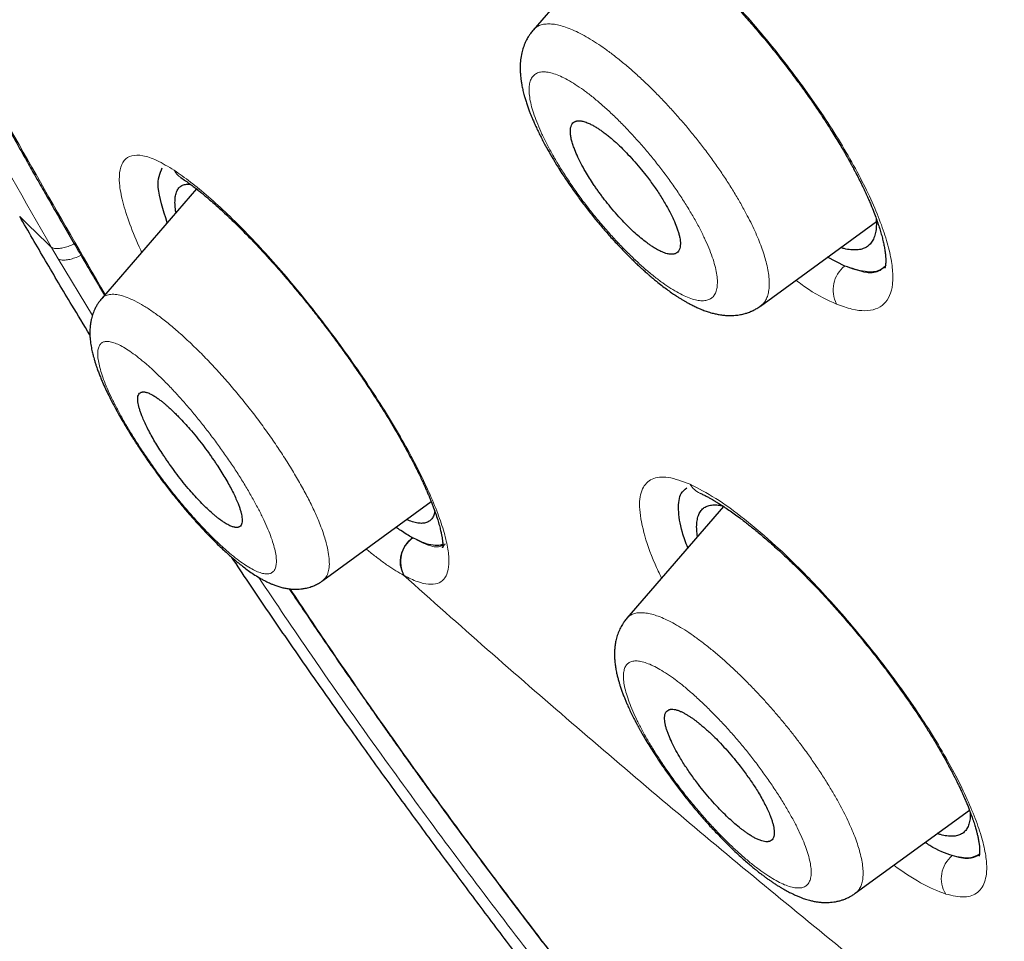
# Model space of a CAD drawing. Header units: millimetres. Extents: x 8 to 473, y 11 to 654.
# Tile 36 of 656: x 392 to 403, y 157 to 167. Entities that reach past the tile are written whole.
import ezdxf

# ---------------------------------------------------------------- set-up
doc = ezdxf.new("R2010")
doc.units = ezdxf.units.MM

msp = doc.modelspace()

# ---------------------------------------------------------------- linework, layer by layer
at = {"color": 7, "linetype": 'Continuous', "lineweight": 30}
for p, q in [((398.533, 168.346), (397.471, 167.118)), ((393.82, 165.397), (392.79, 164.205)), ((399.94, 164.127), (401.195, 165.042)), ((400.852, 164.56), (400.667, 164.658)), ((392.791, 164.204), (392.791, 164.204)), ((395.19, 161.15), (396.366, 162.007)), ((399.537, 161.954), (398.489, 160.742)), ((395.19, 161.151), (395.189, 161.151)), ((400.967, 157.76), (402.205, 158.662))]:
    msp.add_line(p, q, dxfattribs=at)
at = {"color": 8, "linetype": 'Continuous', "lineweight": 0}
for p, q in [((392.32, 164.638), (392.246, 164.763)), ((392.69, 164.023), (392.32, 164.638))]:
    msp.add_line(p, q, dxfattribs=at)
for centre, radius, start, end in [((393.77, 165.7), 0.217, 207.8909, 236.5456), ((401.057, 164.301), 0.331, 128.3962, 207.5988), ((399.378, 162.311), 0.234, 210.2237, 245.3906), ((396.356, 161.355), 0.32, 126.1508, 208.078), ((402.222, 157.918), 0.322, 129.1697, 211.4312)]:
    msp.add_arc(centre, radius, start, end, dxfattribs=at)
at = {"color": 7, "linetype": 'Continuous', "lineweight": 30}
for points, knots in [([(461.434, 127.874), (461.503, 128.563), (461.639, 129.933), (461.54, 132.212), (461.29, 134.581), (460.901, 137.032), (460.362, 139.8), (459.645, 142.896), (458.744, 146.322), (457.642, 150.206), (456.345, 154.543), (454.93, 159.312), (453.45, 164.132), (451.817, 169.061), (450.26, 173.284), (448.852, 176.755), (447.679, 179.425), (446.358, 182.169), (444.847, 184.993), (443.205, 187.727), (441.44, 190.34), (439.591, 192.787), (437.567, 195.163), (435.439, 197.421), (433.265, 199.554), (430.707, 201.901), (427.767, 204.412), (424.458, 207.034), (421.166, 209.481), (417.898, 211.771), (414.664, 213.894), (411.475, 215.849), (408.338, 217.655), (405.242, 219.372), (402.157, 221.077), (399.085, 222.71), (396.044, 224.214), (393.06, 225.541), (390.158, 226.671), (387.349, 227.606), (384.65, 228.31), (382.381, 228.689), (380.529, 228.788), (379.054, 228.678), (377.734, 228.33), (376.634, 227.685), (375.805, 226.721), (375.206, 225.417), (374.869, 224.029), (374.819, 222.972), (374.8, 222.571)], [0, 0, 0, 0, 0.0200047, 0.0398126, 0.0594823, 0.0790442, 0.098539, 0.1240032, 0.1493793, 0.1746635, 0.2089867, 0.2432628, 0.2776948, 0.3122934, 0.3470638, 0.3645565, 0.3821766, 0.3999474, 0.417905, 0.4360854, 0.4514078, 0.4669063, 0.4824142, 0.4977299, 0.5128612, 0.5278497, 0.5501285, 0.5722459, 0.5942634, 0.6162413, 0.6382062, 0.660093, 0.6818368, 0.7033851, 0.7249325, 0.7466767, 0.7685648, 0.7905255, 0.8125089, 0.8345238, 0.8566401, 0.8789195, 0.893908, 0.9090407, 0.9243532, 0.9398664, 0.9553564, 0.9706894, 0.9888644, 1, 1, 1, 1]), ([(459.222, 127.783), (459.279, 128.334), (459.392, 129.433), (459.354, 131.24), (459.203, 133.126), (458.946, 135.084), (458.606, 137.096), (458.12, 139.544), (457.444, 142.453), (456.55, 145.836), (455.526, 149.427), (454.387, 153.21), (453.193, 157.163), (451.97, 161.137), (450.669, 165.161), (449.243, 169.258), (447.913, 172.748), (446.74, 175.593), (445.791, 177.759), (444.755, 179.961), (443.615, 182.199), (442.353, 184.472), (441.065, 186.581), (439.779, 188.505), (438.531, 190.231), (437.189, 191.934), (435.607, 193.78), (433.775, 195.737), (431.713, 197.775), (429.472, 199.849), (427.063, 201.942), (424.497, 204.038), (421.926, 206.024), (419.361, 207.91), (416.594, 209.848), (413.637, 211.799), (410.505, 213.728), (407.407, 215.519), (404.335, 217.224), (401.274, 218.913), (398.238, 220.521), (395.247, 221.992), (392.516, 223.197), (390.046, 224.162), (387.827, 224.928), (385.677, 225.555), (383.612, 226.025), (381.762, 226.295), (380.136, 226.366), (378.734, 226.248), (377.595, 225.937), (376.712, 225.458), (376.055, 224.861), (375.536, 224.114), (375.103, 223.143), (374.794, 221.92), (374.634, 220.435), (374.621, 218.835), (374.727, 217.149), (374.931, 215.396), (375.305, 212.994), (375.923, 209.899), (376.848, 206.079), (377.905, 202.19), (379.046, 198.262), (380.219, 194.321), (381.349, 190.585), (382.48, 187.024), (383.628, 183.631), (384.881, 180.183), (386.104, 177.101), (386.984, 174.991), (387.408, 174.052), (387.49, 173.87)], [0, 0, 0, 0, 0.012215, 0.024412, 0.036596, 0.048766, 0.060927, 0.073082, 0.092172, 0.111249, 0.13031, 0.151946, 0.173571, 0.195212, 0.216878, 0.238563, 0.260269, 0.271132, 0.282006, 0.292893, 0.303792, 0.314705, 0.32563, 0.333834, 0.342045, 0.350258, 0.35847, 0.369407, 0.38033, 0.391239, 0.404312, 0.417369, 0.430424, 0.443476, 0.456526, 0.472832, 0.489119, 0.505383, 0.521624, 0.537868, 0.55414, 0.570431, 0.586733, 0.59978, 0.61283, 0.625882, 0.638943, 0.652018, 0.662926, 0.673848, 0.684783, 0.692993, 0.701206, 0.709417, 0.717621, 0.728547, 0.739459, 0.750357, 0.761244, 0.772118, 0.782981, 0.804686, 0.826372, 0.848038, 0.869678, 0.891304, 0.912939, 0.931134, 0.949343, 0.967563, 0.985796, 0.997263, 1, 1, 1, 1]), ([(388.982, 171.504), (389.024, 171.415), (389.187, 171.068), (389.406, 170.616), (389.634, 170.15), (389.786, 169.842), (389.941, 169.531), (390.1, 169.215), (390.265, 168.89), (390.405, 168.615), (390.52, 168.394), (390.606, 168.229), (390.693, 168.061), (390.782, 167.892), (390.87, 167.726), (390.954, 167.567), (391.037, 167.412), (391.116, 167.263), (391.193, 167.12), (391.264, 166.989), (391.329, 166.869), (391.38, 166.776), (391.421, 166.702), (391.454, 166.642), (391.492, 166.572), (391.536, 166.493), (391.584, 166.404), (391.642, 166.3), (391.709, 166.179), (391.787, 166.04), (391.872, 165.887), (391.962, 165.728), (392.055, 165.564), (392.152, 165.395), (392.255, 165.215), (392.364, 165.025), (392.481, 164.824), (392.605, 164.612), (392.719, 164.417), (392.793, 164.293), (392.823, 164.243)], [0, 0, 0, 0, 0.037711, 0.147197, 0.190204, 0.233211, 0.276275, 0.320216, 0.365309, 0.411559, 0.434171, 0.457052, 0.480202, 0.503622, 0.526805, 0.548713, 0.569314, 0.590466, 0.610035, 0.628019, 0.644417, 0.659228, 0.666278, 0.674567, 0.6841, 0.694878, 0.706901, 0.72017, 0.737412, 0.756391, 0.777109, 0.799571, 0.821103, 0.844032, 0.868361, 0.894097, 0.921243, 0.949805, 0.979791, 1, 1, 1, 1]), ([(398.419, 168.435), (398.443, 168.422), (398.488, 168.397), (398.555, 168.356), (398.618, 168.315), (398.676, 168.275), (398.727, 168.239), (398.772, 168.206), (398.809, 168.177), (398.84, 168.154), (398.864, 168.135), (398.883, 168.12), (398.898, 168.108), (398.916, 168.093), (398.94, 168.074), (398.976, 168.044), (399.023, 168.005), (399.081, 167.955), (399.147, 167.896), (399.22, 167.83), (399.299, 167.756), (399.382, 167.675), (399.474, 167.583), (399.574, 167.48), (399.683, 167.364), (399.796, 167.239), (399.911, 167.106), (400.03, 166.964), (400.148, 166.817), (400.262, 166.669), (400.369, 166.526), (400.467, 166.389), (400.556, 166.26), (400.638, 166.137), (400.704, 166.034), (400.756, 165.949), (400.798, 165.881), (400.837, 165.815), (400.872, 165.754), (400.901, 165.702), (400.924, 165.661), (400.941, 165.629), (400.954, 165.605), (400.964, 165.585), (400.973, 165.569), (400.982, 165.55), (400.995, 165.526), (401.012, 165.493), (401.032, 165.452), (401.056, 165.403), (401.08, 165.352), (401.103, 165.3), (401.125, 165.251), (401.149, 165.193), (401.175, 165.128), (401.2, 165.059), (401.222, 164.995), (401.241, 164.934), (401.257, 164.877), (401.27, 164.823), (401.281, 164.773), (401.289, 164.724), (401.294, 164.68), (401.297, 164.643), (401.297, 164.614), (401.297, 164.593), (401.295, 164.573), (401.292, 164.558), (401.29, 164.549), (401.288, 164.543), (401.287, 164.54), (401.286, 164.538), (401.286, 164.538), (401.286, 164.538)], [0, 0, 0, 0, 0.021734, 0.0414609, 0.0591824, 0.0748963, 0.0885989, 0.1002863, 0.1099545, 0.1176002, 0.123309, 0.1279634, 0.1317917, 0.1348027, 0.1412254, 0.1495256, 0.1610513, 0.1749328, 0.1909034, 0.2077446, 0.2261594, 0.2453631, 0.2653566, 0.2890372, 0.3137484, 0.3394822, 0.3662269, 0.3939926, 0.4227531, 0.4510068, 0.4779307, 0.5035233, 0.5277837, 0.5507125, 0.5723113, 0.5860805, 0.599251, 0.6118237, 0.6237991, 0.6349372, 0.6423867, 0.6486125, 0.6536182, 0.6574062, 0.6603868, 0.6637601, 0.6685263, 0.6755147, 0.6842417, 0.6947017, 0.7063748, 0.7177331, 0.7286779, 0.7392111, 0.7574571, 0.7743336, 0.789928, 0.8065552, 0.8225788, 0.8381906, 0.8539289, 0.8709372, 0.8889565, 0.9043608, 0.9187345, 0.9313239, 0.9452477, 0.9597909, 0.9696739, 0.9803533, 0.991128, 0.9961732, 1, 1, 1, 1]), ([(397.472, 167.118), (397.462, 167.107), (397.445, 167.086), (397.426, 167.057), (397.411, 167.034), (397.399, 167.011), (397.382, 166.976), (397.364, 166.929), (397.346, 166.864), (397.335, 166.796), (397.33, 166.725), (397.332, 166.672), (397.334, 166.633), (397.337, 166.603), (397.341, 166.569), (397.347, 166.534), (397.353, 166.502), (397.359, 166.475), (397.365, 166.449), (397.372, 166.421), (397.382, 166.385), (397.394, 166.343), (397.41, 166.298), (397.425, 166.255), (397.44, 166.216), (397.454, 166.181), (397.47, 166.143), (397.49, 166.098), (397.513, 166.048), (397.538, 165.996), (397.564, 165.943), (397.593, 165.889), (397.62, 165.839), (397.646, 165.794), (397.668, 165.754), (397.694, 165.711), (397.725, 165.66), (397.763, 165.598), (397.809, 165.527), (397.868, 165.439), (397.941, 165.336), (398.025, 165.222), (398.112, 165.111), (398.202, 165.002), (398.293, 164.896), (398.374, 164.807), (398.442, 164.736), (398.495, 164.682), (398.543, 164.634), (398.585, 164.594), (398.619, 164.561), (398.647, 164.536), (398.668, 164.516), (398.688, 164.499), (398.71, 164.479), (398.737, 164.456), (398.771, 164.427), (398.815, 164.39), (398.866, 164.35), (398.92, 164.309), (398.971, 164.272), (399.014, 164.243), (399.049, 164.221), (399.078, 164.203), (399.105, 164.187), (399.134, 164.17), (399.166, 164.152), (399.205, 164.132), (399.245, 164.113), (399.281, 164.097), (399.311, 164.085), (399.336, 164.076), (399.36, 164.067), (399.386, 164.059), (399.418, 164.049), (399.458, 164.04), (399.502, 164.032), (399.547, 164.026), (399.589, 164.023), (399.629, 164.024), (399.672, 164.026), (399.719, 164.033), (399.76, 164.042), (399.789, 164.051), (399.808, 164.058), (399.833, 164.067), (399.863, 164.081), (399.901, 164.101), (399.926, 164.118), (399.94, 164.128)], [0, 0, 0, 0, 0.010806, 0.018955, 0.024556, 0.030462, 0.037818, 0.053357, 0.068067, 0.088654, 0.107952, 0.125099, 0.131792, 0.139989, 0.149682, 0.159843, 0.168275, 0.174841, 0.181405, 0.189038, 0.197597, 0.209782, 0.221621, 0.232828, 0.242426, 0.250417, 0.259606, 0.270726, 0.283283, 0.295821, 0.308249, 0.320517, 0.333211, 0.34338, 0.351451, 0.360433, 0.372476, 0.386476, 0.402442, 0.420385, 0.446021, 0.471695, 0.4973, 0.522896, 0.548532, 0.574247, 0.589728, 0.604361, 0.617456, 0.629009, 0.639016, 0.645905, 0.651799, 0.656695, 0.662141, 0.669545, 0.678923, 0.690232, 0.706166, 0.721417, 0.735996, 0.749485, 0.758264, 0.766221, 0.773964, 0.781787, 0.791067, 0.802241, 0.815111, 0.825702, 0.834256, 0.840834, 0.847376, 0.854712, 0.863168, 0.874654, 0.887333, 0.899288, 0.910363, 0.920487, 0.929874, 0.942947, 0.955674, 0.960064, 0.964593, 0.970478, 0.978363, 0.98822, 1, 1, 1, 1]), ([(398.689, 164.826), (398.695, 164.821), (398.71, 164.809), (398.736, 164.791), (398.762, 164.773), (398.787, 164.757), (398.81, 164.744), (398.834, 164.73), (398.859, 164.718), (398.886, 164.707), (398.912, 164.697), (398.937, 164.691), (398.958, 164.688), (398.977, 164.687), (398.993, 164.688), (399.006, 164.691), (399.023, 164.697), (399.041, 164.71), (399.057, 164.734), (399.067, 164.764), (399.07, 164.798), (399.068, 164.833), (399.063, 164.867), (399.054, 164.904), (399.043, 164.943), (399.025, 164.995), (398.997, 165.062), (398.955, 165.149), (398.911, 165.227), (398.87, 165.296), (398.833, 165.353), (398.795, 165.41), (398.754, 165.467), (398.705, 165.533), (398.646, 165.607), (398.575, 165.691), (398.506, 165.766), (398.44, 165.834), (398.394, 165.878), (398.362, 165.907), (398.344, 165.923), (398.326, 165.938), (398.308, 165.953), (398.29, 165.968), (398.272, 165.982), (398.253, 165.998), (398.23, 166.015), (398.203, 166.035), (398.171, 166.056), (398.136, 166.078), (398.097, 166.098), (398.063, 166.114), (398.034, 166.124), (398.012, 166.13), (397.992, 166.134), (397.975, 166.136), (397.96, 166.136), (397.947, 166.134), (397.936, 166.131), (397.921, 166.125), (397.903, 166.113), (397.887, 166.09), (397.878, 166.06), (397.875, 166.024), (397.877, 165.983), (397.885, 165.939), (397.898, 165.892), (397.918, 165.833), (397.947, 165.762), (397.988, 165.676), (398.034, 165.593), (398.082, 165.515), (398.12, 165.455), (398.153, 165.408), (398.179, 165.371), (398.205, 165.335), (398.243, 165.284), (398.296, 165.217), (398.366, 165.134), (398.435, 165.058), (398.501, 164.99), (398.563, 164.931), (398.626, 164.875), (398.668, 164.842), (398.689, 164.826)], [0, 0, 0, 0, 0.005714, 0.013307, 0.02278, 0.029366, 0.036628, 0.044567, 0.053182, 0.062474, 0.073229, 0.083376, 0.092913, 0.101841, 0.110159, 0.117869, 0.124969, 0.142232, 0.159024, 0.175346, 0.1912, 0.203548, 0.215598, 0.22735, 0.238806, 0.249966, 0.27072, 0.291493, 0.312291, 0.32479, 0.337302, 0.349829, 0.362371, 0.374931, 0.393226, 0.412528, 0.432838, 0.44874, 0.465213, 0.470026, 0.474886, 0.479793, 0.484747, 0.489748, 0.494795, 0.49989, 0.506487, 0.514613, 0.524268, 0.535451, 0.548164, 0.562404, 0.572006, 0.581097, 0.589678, 0.597748, 0.605307, 0.612355, 0.618893, 0.62492, 0.64219, 0.658986, 0.675308, 0.691159, 0.706539, 0.721451, 0.735896, 0.749875, 0.770469, 0.791143, 0.811904, 0.827542, 0.843235, 0.851105, 0.858991, 0.866892, 0.874809, 0.89289, 0.91208, 0.932381, 0.948342, 0.964932, 0.982151, 1, 1, 1, 1]), ([(393.503, 165.03), (393.459, 165.17), (393.371, 165.449), (393.423, 165.566), (393.449, 165.624)], [0, 0, 0, 0, 0.504607, 1, 1, 1, 1]), ([(393.651, 165.519), (393.668, 165.508), (393.7, 165.486), (393.748, 165.451), (393.793, 165.417), (393.834, 165.386), (393.871, 165.356), (393.904, 165.329), (393.945, 165.294), (393.999, 165.248), (394.069, 165.186), (394.139, 165.121), (394.209, 165.055), (394.275, 164.99), (394.341, 164.924), (394.403, 164.86), (394.462, 164.799), (394.516, 164.741), (394.566, 164.687), (394.612, 164.636), (394.664, 164.579), (394.725, 164.51), (394.799, 164.425), (394.879, 164.329), (394.967, 164.224), (395.06, 164.108), (395.16, 163.981), (395.264, 163.845), (395.369, 163.703), (395.473, 163.559), (395.573, 163.415), (395.669, 163.273), (395.753, 163.145), (395.826, 163.03), (395.89, 162.928), (395.95, 162.828), (396.007, 162.73), (396.062, 162.635), (396.112, 162.542), (396.158, 162.455), (396.199, 162.376), (396.233, 162.307), (396.261, 162.248), (396.285, 162.197), (396.302, 162.159), (396.313, 162.132), (396.322, 162.112), (396.332, 162.09), (396.343, 162.064), (396.356, 162.032), (396.37, 161.997), (396.39, 161.945), (396.413, 161.881), (396.437, 161.81), (396.455, 161.748), (396.466, 161.703), (396.473, 161.672), (396.477, 161.653), (396.481, 161.635), (396.483, 161.62), (396.486, 161.606), (396.487, 161.592), (396.489, 161.576), (396.491, 161.558), (396.491, 161.541), (396.491, 161.527), (396.491, 161.516), (396.49, 161.509), (396.489, 161.505), (396.489, 161.504), (396.491, 161.51), (396.494, 161.517), (396.498, 161.523), (396.503, 161.531), (396.511, 161.54), (396.517, 161.547), (396.521, 161.55)], [0, 0, 0, 0, 0.016705, 0.03182, 0.045342, 0.057266, 0.067589, 0.076334, 0.084778, 0.101338, 0.119294, 0.138644, 0.15436, 0.170785, 0.18658, 0.201335, 0.215051, 0.22751, 0.238966, 0.249421, 0.258955, 0.274066, 0.290693, 0.30884, 0.328502, 0.349683, 0.372386, 0.396613, 0.421744, 0.446671, 0.471368, 0.495834, 0.520068, 0.538094, 0.555995, 0.573775, 0.591441, 0.608984, 0.626366, 0.643298, 0.658714, 0.672521, 0.684726, 0.695332, 0.704339, 0.70877, 0.712778, 0.717607, 0.723632, 0.73085, 0.739259, 0.748856, 0.76864, 0.787588, 0.805695, 0.822767, 0.829956, 0.836846, 0.843436, 0.849605, 0.855278, 0.860829, 0.867517, 0.878248, 0.889387, 0.900003, 0.910109, 0.919752, 0.929031, 0.94419, 0.959994, 0.965339, 0.971888, 0.979861, 0.989239, 1, 1, 1, 1]), ([(393.598, 165.139), (393.596, 165.146), (393.589, 165.181), (393.586, 165.234), (393.587, 165.297), (393.597, 165.35), (393.615, 165.392), (393.642, 165.423), (393.677, 165.442), (393.715, 165.45), (393.744, 165.447), (393.756, 165.445)], [0, 0, 0, 0, 0.0316706, 0.1578125, 0.2840989, 0.4105195, 0.5370703, 0.6637676, 0.7906612, 0.917507, 1, 1, 1, 1]), ([(392.664, 163.814), (392.598, 163.922), (392.435, 164.19), (392.181, 164.618), (391.995, 164.938), (391.902, 165.098)], [0, 0, 0, 0, 0.250032, 0.625153, 1, 1, 1, 1]), ([(401.192, 165.08), (401.194, 165.063), (401.197, 165.018), (401.193, 164.955), (401.18, 164.892), (401.158, 164.839), (401.128, 164.796), (401.088, 164.764), (401.04, 164.743), (400.984, 164.733), (400.919, 164.735), (400.86, 164.744), (400.821, 164.757), (400.809, 164.761)], [0, 0, 0, 0, 0.060646, 0.159922, 0.259121, 0.358248, 0.457315, 0.556353, 0.6554, 0.754437, 0.853518, 0.95268, 1, 1, 1, 1]), ([(401.301, 164.571), (401.282, 164.551), (401.23, 164.497), (401.081, 164.485), (400.928, 164.535), (400.852, 164.56)], [0, 0, 0, 0, 0.2150918, 0.6066659, 1, 1, 1, 1]), ([(392.79, 164.205), (392.781, 164.194), (392.764, 164.174), (392.745, 164.145), (392.731, 164.121), (392.719, 164.097), (392.707, 164.072), (392.696, 164.043), (392.688, 164.017), (392.679, 163.986), (392.671, 163.948), (392.666, 163.902), (392.663, 163.856), (392.663, 163.812), (392.666, 163.769), (392.671, 163.729), (392.676, 163.692), (392.682, 163.661), (392.688, 163.632), (392.694, 163.606), (392.701, 163.581), (392.709, 163.553), (392.718, 163.521), (392.731, 163.481), (392.746, 163.437), (392.764, 163.391), (392.781, 163.347), (392.804, 163.293), (392.832, 163.23), (392.869, 163.154), (392.91, 163.073), (392.959, 162.983), (393.011, 162.89), (393.067, 162.795), (393.127, 162.699), (393.192, 162.597), (393.264, 162.489), (393.343, 162.377), (393.427, 162.261), (393.516, 162.145), (393.605, 162.032), (393.693, 161.926), (393.779, 161.827), (393.861, 161.736), (393.936, 161.656), (394.003, 161.588), (394.062, 161.53), (394.115, 161.48), (394.159, 161.44), (394.194, 161.409), (394.224, 161.384), (394.253, 161.359), (394.288, 161.33), (394.332, 161.296), (394.384, 161.257), (394.441, 161.218), (394.494, 161.185), (394.538, 161.16), (394.57, 161.143), (394.597, 161.13), (394.624, 161.118), (394.655, 161.105), (394.693, 161.091), (394.734, 161.078), (394.778, 161.068), (394.822, 161.061), (394.86, 161.057), (394.892, 161.056), (394.92, 161.057), (394.952, 161.059), (394.984, 161.063), (395.013, 161.069), (395.039, 161.076), (395.068, 161.085), (395.103, 161.099), (395.146, 161.12), (395.175, 161.14), (395.191, 161.15)], [0, 0, 0, 0, 0.009898, 0.017944, 0.02411, 0.028521, 0.037013, 0.043719, 0.050503, 0.057937, 0.067426, 0.081477, 0.094316, 0.105666, 0.117771, 0.131202, 0.140531, 0.149706, 0.15811, 0.165231, 0.171756, 0.179707, 0.189206, 0.199165, 0.212972, 0.224883, 0.236393, 0.247567, 0.26629, 0.284359, 0.304004, 0.325259, 0.348134, 0.36844, 0.389886, 0.412488, 0.43627, 0.461246, 0.487233, 0.514122, 0.540523, 0.566041, 0.590714, 0.614566, 0.637615, 0.656366, 0.673993, 0.689952, 0.704185, 0.714149, 0.723043, 0.731415, 0.74138, 0.756467, 0.772994, 0.791175, 0.811793, 0.82434, 0.83454, 0.842659, 0.850744, 0.859402, 0.871142, 0.884248, 0.896741, 0.908539, 0.91966, 0.926337, 0.932954, 0.940606, 0.949451, 0.955449, 0.961339, 0.967794, 0.976396, 0.987162, 1, 1, 1, 1]), ([(393.981, 161.889), (393.988, 161.883), (394.003, 161.869), (394.028, 161.848), (394.057, 161.825), (394.09, 161.8), (394.125, 161.777), (394.156, 161.758), (394.182, 161.745), (394.202, 161.737), (394.219, 161.731), (394.234, 161.727), (394.247, 161.726), (394.259, 161.725), (394.268, 161.727), (394.282, 161.73), (394.297, 161.74), (394.309, 161.76), (394.315, 161.786), (394.315, 161.817), (394.311, 161.85), (394.304, 161.882), (394.295, 161.918), (394.282, 161.955), (394.265, 161.999), (394.242, 162.051), (394.213, 162.114), (394.178, 162.18), (394.139, 162.248), (394.097, 162.319), (394.058, 162.379), (394.026, 162.428), (394.001, 162.464), (393.975, 162.501), (393.938, 162.553), (393.886, 162.623), (393.818, 162.709), (393.752, 162.788), (393.69, 162.858), (393.646, 162.904), (393.616, 162.935), (393.599, 162.952), (393.583, 162.969), (393.566, 162.985), (393.549, 163.001), (393.533, 163.016), (393.514, 163.033), (393.493, 163.052), (393.467, 163.074), (393.438, 163.097), (393.406, 163.121), (393.372, 163.145), (393.341, 163.163), (393.315, 163.176), (393.295, 163.185), (393.278, 163.19), (393.263, 163.194), (393.249, 163.196), (393.238, 163.196), (393.229, 163.195), (393.216, 163.191), (393.201, 163.182), (393.188, 163.162), (393.182, 163.135), (393.182, 163.105), (393.186, 163.072), (393.193, 163.04), (393.203, 163.005), (393.215, 162.968), (393.232, 162.923), (393.255, 162.871), (393.285, 162.809), (393.319, 162.743), (393.358, 162.674), (393.4, 162.603), (393.439, 162.543), (393.471, 162.494), (393.496, 162.458), (393.521, 162.421), (393.559, 162.369), (393.61, 162.299), (393.678, 162.213), (393.744, 162.134), (393.806, 162.063), (393.864, 162.001), (393.923, 161.942), (393.961, 161.907), (393.981, 161.889)], [0, 0, 0, 0, 0.006509, 0.014578, 0.024208, 0.035398, 0.048147, 0.062457, 0.072075, 0.081176, 0.089761, 0.097829, 0.10538, 0.112416, 0.118935, 0.124937, 0.142324, 0.159201, 0.175569, 0.191432, 0.203762, 0.215772, 0.227463, 0.238838, 0.249899, 0.26547, 0.281043, 0.296625, 0.312222, 0.327841, 0.343488, 0.351326, 0.359174, 0.367032, 0.3749, 0.393126, 0.412381, 0.432673, 0.448582, 0.465081, 0.469905, 0.474778, 0.4797, 0.48467, 0.489688, 0.494756, 0.499872, 0.506696, 0.514957, 0.524657, 0.535795, 0.54837, 0.562383, 0.572066, 0.581215, 0.58983, 0.59791, 0.605456, 0.612467, 0.618944, 0.624887, 0.642269, 0.659141, 0.675506, 0.691366, 0.703694, 0.715704, 0.727396, 0.738772, 0.749835, 0.765356, 0.780892, 0.796449, 0.812034, 0.827653, 0.843312, 0.851162, 0.859024, 0.866899, 0.874789, 0.892975, 0.912223, 0.932541, 0.948491, 0.96505, 0.982219, 1, 1, 1, 1]), ([(399.15, 161.506), (399.128, 161.563), (399.068, 161.727), (399.042, 161.929), (399.058, 162.093), (399.116, 162.138), (399.138, 162.155)], [0, 0, 0, 0, 0.16926, 0.484982, 0.800471, 1, 1, 1, 1]), ([(399.281, 162.099), (399.294, 162.093), (399.318, 162.081), (399.355, 162.063), (399.387, 162.045), (399.414, 162.03), (399.436, 162.017), (399.462, 162.001), (399.496, 161.981), (399.542, 161.951), (399.595, 161.915), (399.653, 161.874), (399.71, 161.833), (399.762, 161.793), (399.809, 161.757), (399.854, 161.721), (399.902, 161.682), (399.955, 161.637), (400.013, 161.588), (400.076, 161.532), (400.144, 161.47), (400.227, 161.393), (400.323, 161.301), (400.433, 161.192), (400.546, 161.075), (400.661, 160.951), (400.779, 160.82), (400.899, 160.683), (401.019, 160.539), (401.14, 160.39), (401.25, 160.249), (401.349, 160.117), (401.438, 159.997), (401.522, 159.878), (401.605, 159.758), (401.682, 159.641), (401.754, 159.529), (401.817, 159.426), (401.872, 159.334), (401.919, 159.252), (401.96, 159.179), (401.991, 159.12), (402.015, 159.075), (402.032, 159.042), (402.044, 159.019), (402.053, 159.001), (402.062, 158.983), (402.074, 158.958), (402.09, 158.926), (402.109, 158.886), (402.13, 158.841), (402.151, 158.793), (402.172, 158.745), (402.19, 158.7), (402.207, 158.658), (402.226, 158.608), (402.245, 158.553), (402.263, 158.496), (402.277, 158.448), (402.288, 158.407), (402.297, 158.368), (402.305, 158.327), (402.311, 158.287), (402.314, 158.259), (402.315, 158.237), (402.316, 158.218), (402.315, 158.201), (402.314, 158.188), (402.313, 158.178), (402.311, 158.171), (402.31, 158.166), (402.31, 158.163), (402.309, 158.162), (402.309, 158.162), (402.309, 158.162)], [0, 0, 0, 0, 0.0142076, 0.0265683, 0.0370764, 0.0457265, 0.0525139, 0.0575888, 0.069291, 0.0818678, 0.0969577, 0.1128037, 0.1280093, 0.1411176, 0.1521245, 0.1625584, 0.1740175, 0.1865009, 0.2000075, 0.2145359, 0.2300851, 0.2466549, 0.2701096, 0.2942389, 0.3189559, 0.3442555, 0.3701418, 0.3966149, 0.4236704, 0.4512996, 0.4794918, 0.5010007, 0.5228165, 0.5447734, 0.5657029, 0.5880888, 0.6088496, 0.627979, 0.6454741, 0.6613418, 0.6755853, 0.6882065, 0.6963721, 0.7031077, 0.7082607, 0.7107548, 0.71446, 0.7197096, 0.726502, 0.7350211, 0.7451416, 0.7565152, 0.7675706, 0.7781157, 0.7881514, 0.7976785, 0.8151153, 0.8305577, 0.8441257, 0.8558718, 0.8677844, 0.8816221, 0.8966175, 0.9119158, 0.9214451, 0.9325441, 0.9441001, 0.9546257, 0.9642244, 0.9731076, 0.9813368, 0.9890527, 0.997617, 1, 1, 1, 1]), ([(399.254, 161.627), (399.251, 161.651), (399.245, 161.702), (399.246, 161.769), (399.255, 161.829), (399.273, 161.88), (399.3, 161.92), (399.336, 161.949), (399.381, 161.967), (399.434, 161.972), (399.484, 161.97), (399.519, 161.961), (399.53, 161.959)], [0, 0, 0, 0, 0.094265, 0.200639, 0.307134, 0.413757, 0.520534, 0.627514, 0.734666, 0.841568, 0.948253, 1, 1, 1, 1]), ([(396.404, 161.905), (396.402, 161.894), (396.397, 161.864), (396.38, 161.828), (396.353, 161.797), (396.317, 161.777), (396.273, 161.769), (396.222, 161.772), (396.164, 161.785), (396.12, 161.803), (396.099, 161.812)], [0, 0, 0, 0, 0.083842, 0.215565, 0.347205, 0.478795, 0.61037, 0.741987, 0.873709, 1, 1, 1, 1]), ([(396.161, 161.616), (396.141, 161.627), (396.101, 161.65), (396.042, 161.688), (396.002, 161.716), (395.984, 161.728)], [0, 0, 0, 0, 0.360043, 0.720085, 1, 1, 1, 1]), ([(396.491, 161.544), (396.483, 161.54), (396.455, 161.527), (396.387, 161.53), (396.289, 161.553), (396.208, 161.593), (396.167, 161.613)], [0, 0, 0, 0, 0.116344, 0.40327, 0.697853, 1, 1, 1, 1]), ([(400.457, 153.044), (400.393, 153.124), (400.117, 153.47), (399.681, 154.02), (399.149, 154.695), (398.669, 155.307), (398.192, 155.921), (397.719, 156.535), (397.283, 157.107), (396.884, 157.636), (396.522, 158.121), (396.163, 158.607), (395.809, 159.093), (395.453, 159.59), (395.094, 160.097), (394.735, 160.614), (394.438, 161.049), (394.264, 161.311), (394.204, 161.401)], [0, 0, 0, 0, 0.029018, 0.12558, 0.19932, 0.27306, 0.346805, 0.420558, 0.494315, 0.552256, 0.610182, 0.668088, 0.725976, 0.783849, 0.845223, 0.906606, 0.968015, 1, 1, 1, 1]), ([(394.827, 161.061), (394.829, 161.057), (394.886, 160.971), (394.996, 160.807), (395.154, 160.574), (395.305, 160.353), (395.449, 160.144), (395.585, 159.948), (395.708, 159.771), (395.819, 159.613), (395.921, 159.469), (396.021, 159.328), (396.121, 159.188), (396.222, 159.047), (396.324, 158.906), (396.427, 158.764), (396.569, 158.569), (396.752, 158.321), (396.977, 158.018), (397.224, 157.689), (397.495, 157.333), (397.789, 156.951), (398.087, 156.569), (398.388, 156.187), (398.691, 155.806), (398.996, 155.428), (399.313, 155.039), (399.641, 154.64), (399.981, 154.232), (400.264, 153.894), (400.435, 153.693), (400.492, 153.626)], [0, 0, 0, 0, 0.001513, 0.034149, 0.065119, 0.094427, 0.122078, 0.148073, 0.172414, 0.192358, 0.211119, 0.229669, 0.24829, 0.266985, 0.285753, 0.304599, 0.323525, 0.363433, 0.40368, 0.444258, 0.495007, 0.546232, 0.597671, 0.649117, 0.700548, 0.751943, 0.80328, 0.859659, 0.915914, 0.972018, 1, 1, 1, 1]), ([(398.489, 160.741), (398.479, 160.729), (398.461, 160.708), (398.441, 160.677), (398.425, 160.651), (398.413, 160.625), (398.396, 160.588), (398.379, 160.541), (398.366, 160.486), (398.359, 160.435), (398.355, 160.387), (398.354, 160.342), (398.356, 160.301), (398.359, 160.266), (398.362, 160.237), (398.366, 160.212), (398.37, 160.185), (398.376, 160.154), (398.385, 160.117), (398.395, 160.078), (398.406, 160.04), (398.417, 160.002), (398.431, 159.963), (398.446, 159.922), (398.461, 159.881), (398.478, 159.843), (398.495, 159.802), (398.517, 159.754), (398.538, 159.709), (398.558, 159.67), (398.571, 159.644), (398.583, 159.621), (398.592, 159.604), (398.599, 159.59), (398.604, 159.58), (398.61, 159.571), (398.616, 159.559), (398.623, 159.546), (398.634, 159.526), (398.65, 159.498), (398.671, 159.461), (398.7, 159.411), (398.739, 159.348), (398.789, 159.269), (398.846, 159.182), (398.914, 159.082), (398.993, 158.972), (399.083, 158.854), (399.176, 158.737), (399.27, 158.624), (399.366, 158.515), (399.455, 158.419), (399.536, 158.335), (399.608, 158.264), (399.675, 158.199), (399.736, 158.144), (399.787, 158.099), (399.829, 158.063), (399.862, 158.035), (399.884, 158.017), (399.899, 158.005), (399.912, 157.995), (399.929, 157.981), (399.953, 157.963), (399.981, 157.941), (400.012, 157.919), (400.042, 157.898), (400.073, 157.877), (400.104, 157.856), (400.135, 157.836), (400.164, 157.819), (400.191, 157.803), (400.216, 157.789), (400.241, 157.776), (400.267, 157.762), (400.299, 157.747), (400.334, 157.731), (400.369, 157.717), (400.4, 157.705), (400.428, 157.696), (400.455, 157.688), (400.485, 157.68), (400.521, 157.672), (400.561, 157.665), (400.602, 157.661), (400.648, 157.659), (400.692, 157.661), (400.734, 157.665), (400.771, 157.672), (400.808, 157.681), (400.839, 157.692), (400.864, 157.701), (400.884, 157.711), (400.907, 157.722), (400.936, 157.738), (400.956, 157.752), (400.967, 157.76)], [0, 0, 0, 0, 0.010915, 0.019505, 0.025967, 0.032583, 0.039944, 0.055732, 0.069777, 0.083118, 0.096298, 0.108603, 0.119904, 0.130599, 0.137366, 0.144023, 0.15117, 0.159999, 0.170526, 0.182102, 0.192332, 0.201003, 0.212495, 0.223381, 0.233804, 0.243924, 0.253378, 0.26524, 0.279498, 0.287123, 0.293593, 0.298804, 0.303397, 0.306183, 0.308171, 0.310544, 0.313305, 0.316453, 0.319988, 0.327475, 0.336263, 0.346354, 0.362214, 0.380502, 0.400709, 0.421067, 0.44824, 0.475308, 0.502178, 0.528923, 0.555599, 0.58225, 0.602246, 0.622263, 0.641315, 0.658005, 0.67231, 0.684213, 0.693685, 0.700708, 0.703303, 0.706458, 0.711442, 0.718258, 0.726819, 0.735728, 0.744515, 0.753184, 0.762754, 0.77203, 0.780672, 0.788664, 0.796105, 0.803316, 0.810688, 0.819788, 0.831258, 0.842035, 0.851067, 0.858709, 0.866365, 0.874172, 0.884934, 0.89576, 0.906553, 0.918102, 0.931112, 0.940066, 0.949455, 0.958606, 0.967191, 0.972857, 0.977403, 0.982858, 0.990404, 1, 1, 1, 1]), ([(399.722, 158.463), (399.731, 158.456), (399.75, 158.441), (399.78, 158.42), (399.811, 158.398), (399.845, 158.377), (399.88, 158.357), (399.916, 158.34), (399.951, 158.327), (399.982, 158.32), (400.002, 158.318), (400.014, 158.319), (400.021, 158.319), (400.027, 158.321), (400.033, 158.322), (400.038, 158.323), (400.049, 158.328), (400.065, 158.339), (400.079, 158.361), (400.087, 158.391), (400.089, 158.423), (400.085, 158.457), (400.079, 158.491), (400.07, 158.526), (400.058, 158.563), (400.041, 158.607), (400.018, 158.66), (399.988, 158.723), (399.953, 158.788), (399.916, 158.852), (399.878, 158.912), (399.841, 158.968), (399.802, 159.024), (399.761, 159.08), (399.711, 159.146), (399.651, 159.221), (399.579, 159.305), (399.51, 159.381), (399.444, 159.449), (399.397, 159.493), (399.364, 159.524), (399.343, 159.542), (399.323, 159.56), (399.303, 159.577), (399.282, 159.594), (399.261, 159.611), (399.238, 159.629), (399.213, 159.648), (399.186, 159.667), (399.158, 159.685), (399.129, 159.703), (399.1, 159.719), (399.066, 159.735), (399.032, 159.747), (399.001, 159.754), (398.982, 159.756), (398.97, 159.755), (398.964, 159.755), (398.959, 159.754), (398.954, 159.753), (398.95, 159.752), (398.946, 159.751), (398.936, 159.746), (398.92, 159.736), (398.906, 159.713), (398.898, 159.684), (398.897, 159.652), (398.9, 159.618), (398.906, 159.584), (398.916, 159.549), (398.928, 159.512), (398.947, 159.462), (398.976, 159.396), (399.019, 159.31), (399.064, 159.232), (399.106, 159.164), (399.143, 159.108), (399.182, 159.052), (399.223, 158.995), (399.272, 158.929), (399.332, 158.854), (399.404, 158.77), (399.473, 158.693), (399.539, 158.626), (399.6, 158.567), (399.662, 158.512), (399.701, 158.479), (399.722, 158.463)], [0, 0, 0, 0, 0.007952, 0.016887, 0.026807, 0.03771, 0.049597, 0.062467, 0.077915, 0.091626, 0.103601, 0.10783, 0.111792, 0.115485, 0.11891, 0.122067, 0.124955, 0.142596, 0.159657, 0.17614, 0.192047, 0.20436, 0.216305, 0.227883, 0.239095, 0.249943, 0.265699, 0.28141, 0.297079, 0.31271, 0.325191, 0.337651, 0.350093, 0.362518, 0.374928, 0.393651, 0.413206, 0.433599, 0.449452, 0.465781, 0.471333, 0.476937, 0.482595, 0.488306, 0.494071, 0.499889, 0.506839, 0.514449, 0.52272, 0.531652, 0.541244, 0.551497, 0.56241, 0.578288, 0.592234, 0.604247, 0.607858, 0.61125, 0.614422, 0.617375, 0.620109, 0.622623, 0.624918, 0.642567, 0.659633, 0.676118, 0.692022, 0.704331, 0.71627, 0.727839, 0.739041, 0.749877, 0.770747, 0.791585, 0.812397, 0.824883, 0.837364, 0.849843, 0.862322, 0.874803, 0.8934, 0.912897, 0.933299, 0.949203, 0.96562, 0.982552, 1, 1, 1, 1]), ([(402.214, 158.638), (402.214, 158.619), (402.215, 158.577), (402.205, 158.522), (402.186, 158.471), (402.158, 158.431), (402.122, 158.401), (402.076, 158.383), (402.023, 158.375), (401.961, 158.38), (401.905, 158.39), (401.868, 158.403), (401.856, 158.407)], [0, 0, 0, 0, 0.083655, 0.192086, 0.300436, 0.408719, 0.516968, 0.625227, 0.733488, 0.841808, 0.950223, 1, 1, 1, 1]), ([(402.019, 158.168), (401.944, 158.194), (401.855, 158.224), (401.741, 158.3), (401.724, 158.311)], [0, 0, 0, 0, 0.8499155, 1, 1, 1, 1]), ([(402.314, 158.185), (402.281, 158.166), (402.209, 158.123), (402.086, 158.152), (402.019, 158.168)], [0, 0, 0, 0, 0.45489, 1, 1, 1, 1])]:
    msp.add_open_spline(points, degree=3, knots=knots, dxfattribs=at)
at = {"color": 8, "linetype": 'Continuous', "lineweight": 0}
for points, knots in [([(392.246, 164.763), (391.672, 165.77), (390.53, 167.775), (389.28, 170.232), (388.615, 171.671), (388.392, 172.153)], [0, 0, 0, 0, 0.401329, 0.799434, 1, 1, 1, 1]), ([(389.013, 171.478), (389.328, 170.815), (390.054, 169.292), (391.305, 166.885), (392.327, 165.119), (392.829, 164.251)], [0, 0, 0, 0, 0.281011, 0.646504, 1, 1, 1, 1]), ([(398.333, 168.523), (398.398, 168.486), (398.528, 168.412), (398.743, 168.259), (398.969, 168.078), (399.203, 167.871), (399.441, 167.64), (399.681, 167.389), (399.918, 167.121), (400.148, 166.841), (400.368, 166.552), (400.575, 166.261), (400.764, 165.97), (400.933, 165.685), (401.077, 165.412), (401.195, 165.155), (401.284, 164.918), (401.345, 164.704), (401.375, 164.516), (401.375, 164.358), (401.344, 164.234), (401.282, 164.144), (401.192, 164.089), (401.075, 164.07), (400.934, 164.086), (400.821, 164.127), (400.764, 164.147)], [0, 0, 0, 0, 0.0419641, 0.0837838, 0.125516, 0.1671783, 0.2087771, 0.2503364, 0.2918767, 0.3334338, 0.3750391, 0.4166951, 0.4584064, 0.5002108, 0.5419896, 0.5836545, 0.6252796, 0.6668947, 0.7085158, 0.7501734, 0.7917993, 0.8333558, 0.8749121, 0.9165088, 0.9581842, 1, 1, 1, 1]), ([(397.472, 167.118), (397.475, 167.121), (397.487, 167.137), (397.516, 167.157), (397.559, 167.177), (397.611, 167.186), (397.67, 167.186), (397.734, 167.177), (397.804, 167.158), (397.88, 167.131), (397.961, 167.094), (398.047, 167.048), (398.137, 166.994), (398.231, 166.931), (398.329, 166.86), (398.396, 166.806), (398.43, 166.779)], [0, 0, 0, 0, 0.019205, 0.09448, 0.169857, 0.245321, 0.32061, 0.395764, 0.470845, 0.54591, 0.621021, 0.696245, 0.771665, 0.847383, 0.923523, 1, 1, 1, 1]), ([(398.43, 166.779), (398.464, 166.751), (398.531, 166.695), (398.635, 166.601), (398.738, 166.503), (398.841, 166.4), (398.943, 166.292), (399.044, 166.18), (399.143, 166.065), (399.24, 165.947), (399.333, 165.827), (399.423, 165.706), (399.508, 165.584), (399.589, 165.462), (399.664, 165.341), (399.733, 165.222), (399.793, 165.112), (399.844, 165.011), (399.887, 164.918), (399.925, 164.829), (399.957, 164.744), (399.984, 164.662), (400.006, 164.58), (400.023, 164.499), (400.033, 164.42), (400.035, 164.348), (400.028, 164.285), (400.014, 164.229), (399.992, 164.183), (399.967, 164.149), (399.946, 164.134), (399.939, 164.129)], [0, 0, 0, 0, 0.03649, 0.072841, 0.109086, 0.145249, 0.181352, 0.217417, 0.253467, 0.28953, 0.325646, 0.361836, 0.398057, 0.434314, 0.470607, 0.506929, 0.543268, 0.573558, 0.603849, 0.634142, 0.664443, 0.694768, 0.725089, 0.761362, 0.797548, 0.833679, 0.869779, 0.905873, 0.941984, 0.978139, 1, 1, 1, 1]), ([(398.205, 166.32), (398.173, 166.347), (398.109, 166.401), (398.017, 166.471), (397.928, 166.531), (397.845, 166.581), (397.767, 166.62), (397.695, 166.647), (397.632, 166.663), (397.576, 166.667), (397.528, 166.66), (397.489, 166.64), (397.459, 166.609), (397.439, 166.565), (397.428, 166.511), (397.427, 166.446), (397.436, 166.372), (397.454, 166.289), (397.482, 166.198), (397.52, 166.098), (397.566, 165.992), (397.622, 165.879), (397.686, 165.762), (397.756, 165.642), (397.834, 165.521), (397.916, 165.398), (398.004, 165.276), (398.096, 165.156), (398.192, 165.038), (398.291, 164.924), (398.391, 164.814), (398.491, 164.711), (398.591, 164.615), (398.689, 164.526), (398.785, 164.447), (398.878, 164.376), (398.967, 164.316), (399.051, 164.267), (399.129, 164.228), (399.2, 164.201), (399.265, 164.186), (399.321, 164.182), (399.37, 164.191), (399.409, 164.211), (399.439, 164.243), (399.459, 164.288), (399.47, 164.342), (399.472, 164.407), (399.463, 164.481), (399.445, 164.564), (399.417, 164.656), (399.379, 164.755), (399.332, 164.861), (399.277, 164.973), (399.213, 165.089), (399.142, 165.208), (399.065, 165.329), (398.981, 165.451), (398.892, 165.573), (398.799, 165.693), (398.703, 165.81), (398.604, 165.924), (398.503, 166.033), (398.403, 166.136), (398.303, 166.233), (398.238, 166.291), (398.205, 166.32)], [0, 0, 0, 0, 0.015602, 0.031124, 0.046721, 0.062546, 0.078379, 0.093984, 0.1095, 0.125069, 0.140734, 0.156261, 0.171805, 0.187521, 0.203326, 0.218919, 0.234446, 0.250058, 0.265675, 0.281186, 0.296759, 0.312554, 0.328303, 0.343875, 0.359419, 0.375087, 0.390638, 0.406121, 0.421697, 0.437524, 0.453266, 0.468836, 0.48438, 0.500045, 0.515696, 0.531252, 0.546867, 0.562693, 0.578343, 0.593875, 0.609439, 0.625186, 0.640818, 0.656326, 0.671865, 0.68759, 0.703426, 0.71902, 0.734518, 0.750071, 0.765721, 0.781241, 0.796787, 0.812518, 0.828208, 0.843747, 0.85929, 0.874994, 0.890607, 0.906114, 0.921673, 0.93744, 0.953172, 0.968745, 0.984305, 1, 1, 1, 1]), ([(393.226, 164.71), (393.223, 164.717), (393.167, 164.829), (393.093, 165.018), (393.013, 165.265), (392.967, 165.527), (393.01, 165.739), (393.181, 165.781), (393.385, 165.715), (393.513, 165.638), (393.578, 165.599)], [0, 0, 0, 0, 0.00742, 0.118441, 0.229281, 0.339264, 0.558215, 0.777876, 0.888541, 1, 1, 1, 1]), ([(393.578, 165.599), (393.636, 165.558), (393.752, 165.478), (393.948, 165.315), (394.156, 165.126), (394.373, 164.91), (394.596, 164.671), (394.823, 164.412), (395.05, 164.136), (395.273, 163.848), (395.489, 163.553), (395.693, 163.255), (395.884, 162.959), (396.056, 162.671), (396.205, 162.396), (396.331, 162.138), (396.43, 161.902), (396.503, 161.691), (396.548, 161.507), (396.564, 161.356), (396.549, 161.239), (396.507, 161.158), (396.437, 161.113), (396.341, 161.105), (396.221, 161.131), (396.122, 161.18), (396.073, 161.204)], [0, 0, 0, 0, 0.041942, 0.083774, 0.125525, 0.167195, 0.208779, 0.250294, 0.291804, 0.333366, 0.374984, 0.416635, 0.458305, 0.50002, 0.541714, 0.583347, 0.624982, 0.666638, 0.708318, 0.750042, 0.79172, 0.833306, 0.874878, 0.916487, 0.958174, 1, 1, 1, 1]), ([(392.246, 164.763), (392.188, 164.819), (392.074, 164.93), (391.959, 165.042), (391.902, 165.098)], [0, 0, 0, 0, 0.500006, 1, 1, 1, 1]), ([(392.246, 164.763), (392.256, 164.759), (392.276, 164.75), (392.319, 164.749), (392.37, 164.756), (392.427, 164.773), (392.47, 164.789), (392.492, 164.8), (392.494, 164.802)], [0, 0, 0, 0, 0.195386, 0.390772, 0.586158, 0.781544, 0.97693, 1, 1, 1, 1]), ([(392.32, 164.638), (392.33, 164.634), (392.35, 164.625), (392.393, 164.624), (392.444, 164.631), (392.501, 164.648), (392.543, 164.664), (392.565, 164.676), (392.567, 164.677)], [0, 0, 0, 0, 0.195745, 0.39149, 0.587235, 0.782979, 0.978724, 1, 1, 1, 1]), ([(400.852, 164.56), (400.924, 164.534), (401.069, 164.481), (401.211, 164.485), (401.262, 164.533), (401.281, 164.55)], [0, 0, 0, 0, 0.390516, 0.7786, 1, 1, 1, 1]), ([(400.764, 164.147), (400.667, 164.191), (400.532, 164.252), (400.369, 164.372), (400.322, 164.406)], [0, 0, 0, 0, 0.715804, 1, 1, 1, 1]), ([(392.791, 164.204), (392.799, 164.213), (392.818, 164.235), (392.862, 164.251), (392.92, 164.257), (392.988, 164.247), (393.065, 164.223), (393.151, 164.184), (393.245, 164.132), (393.347, 164.066), (393.455, 163.986), (393.569, 163.894), (393.65, 163.822), (393.69, 163.786)], [0, 0, 0, 0, 0.066107, 0.159457, 0.252803, 0.345777, 0.438542, 0.531258, 0.624088, 0.717217, 0.810862, 0.905288, 1, 1, 1, 1]), ([(393.69, 163.786), (393.73, 163.749), (393.811, 163.673), (393.934, 163.549), (394.058, 163.416), (394.181, 163.277), (394.303, 163.131), (394.423, 162.981), (394.539, 162.827), (394.65, 162.671), (394.754, 162.516), (394.851, 162.362), (394.94, 162.211), (395.019, 162.066), (395.089, 161.926), (395.141, 161.808), (395.179, 161.711), (395.206, 161.632), (395.232, 161.545), (395.252, 161.455), (395.262, 161.366), (395.261, 161.289), (395.247, 161.227), (395.225, 161.179), (395.201, 161.16), (395.19, 161.151)], [0, 0, 0, 0, 0.045947, 0.091692, 0.137309, 0.182875, 0.228475, 0.274212, 0.320211, 0.366352, 0.412362, 0.458291, 0.504168, 0.550021, 0.595877, 0.641784, 0.672459, 0.703202, 0.733864, 0.779673, 0.825348, 0.870959, 0.916565, 0.962227, 1, 1, 1, 1]), ([(393.451, 163.334), (393.42, 163.364), (393.36, 163.423), (393.273, 163.501), (393.191, 163.568), (393.115, 163.625), (393.044, 163.671), (392.979, 163.707), (392.922, 163.731), (392.871, 163.743), (392.829, 163.744), (392.795, 163.732), (392.77, 163.708), (392.754, 163.671), (392.747, 163.624), (392.75, 163.566), (392.761, 163.498), (392.781, 163.42), (392.811, 163.333), (392.849, 163.236), (392.897, 163.132), (392.953, 163.022), (393.016, 162.906), (393.086, 162.786), (393.162, 162.663), (393.243, 162.537), (393.33, 162.412), (393.42, 162.287), (393.513, 162.165), (393.607, 162.047), (393.702, 161.933), (393.797, 161.824), (393.891, 161.722), (393.983, 161.627), (394.073, 161.541), (394.159, 161.463), (394.241, 161.396), (394.318, 161.339), (394.389, 161.293), (394.454, 161.258), (394.512, 161.234), (394.563, 161.222), (394.606, 161.222), (394.64, 161.234), (394.665, 161.259), (394.681, 161.296), (394.688, 161.343), (394.686, 161.402), (394.675, 161.47), (394.654, 161.549), (394.625, 161.636), (394.586, 161.732), (394.538, 161.836), (394.481, 161.946), (394.418, 162.062), (394.348, 162.182), (394.272, 162.305), (394.19, 162.429), (394.104, 162.553), (394.015, 162.676), (393.922, 162.797), (393.828, 162.915), (393.733, 163.029), (393.638, 163.138), (393.543, 163.241), (393.481, 163.303), (393.451, 163.334)], [0, 0, 0, 0, 0.015758, 0.031493, 0.047173, 0.06282, 0.078446, 0.094056, 0.109651, 0.125235, 0.140812, 0.156398, 0.172007, 0.187637, 0.203277, 0.218912, 0.234529, 0.250118, 0.26568, 0.28123, 0.296793, 0.312383, 0.328004, 0.343654, 0.359332, 0.375039, 0.390785, 0.406494, 0.422135, 0.437743, 0.453342, 0.468945, 0.484561, 0.500199, 0.515866, 0.531516, 0.547131, 0.562732, 0.578334, 0.593948, 0.609584, 0.625255, 0.640978, 0.656697, 0.672378, 0.688033, 0.703664, 0.719271, 0.734852, 0.750407, 0.765947, 0.78149, 0.797059, 0.812658, 0.828282, 0.843915, 0.85954, 0.875144, 0.890722, 0.906273, 0.92182, 0.937387, 0.952984, 0.968618, 0.984289, 1, 1, 1, 1]), ([(398.865, 161.177), (398.841, 161.228), (398.75, 161.414), (398.664, 161.683), (398.613, 161.964), (398.646, 162.158), (398.753, 162.264), (398.925, 162.287), (399.092, 162.225), (399.176, 162.194)], [0, 0, 0, 0, 0.058504, 0.215513, 0.372557, 0.529351, 0.685874, 0.84261, 1, 1, 1, 1]), ([(399.176, 162.194), (399.265, 162.148), (399.443, 162.057), (399.762, 161.824), (400.103, 161.534), (400.421, 161.226), (400.701, 160.927), (400.938, 160.655), (401.169, 160.373), (401.39, 160.084), (401.597, 159.795), (401.785, 159.508), (401.952, 159.23), (402.095, 158.964), (402.212, 158.714), (402.302, 158.485), (402.364, 158.279), (402.399, 158.073), (402.387, 157.889), (402.305, 157.759), (402.163, 157.702), (402.02, 157.735), (401.948, 157.751)], [0, 0, 0, 0, 0.062875, 0.12557, 0.188087, 0.250434, 0.292033, 0.333688, 0.375376, 0.417046, 0.458655, 0.500203, 0.541734, 0.583295, 0.624907, 0.666565, 0.708271, 0.75006, 0.812602, 0.874956, 0.937341, 1, 1, 1, 1]), ([(396.161, 161.616), (396.134, 161.591), (396.092, 161.552), (396.055, 161.482), (396.035, 161.423), (396.027, 161.363), (396.031, 161.287), (396.053, 161.238), (396.067, 161.207)], [0, 0, 0, 0, 0.239447, 0.368354, 0.5, 0.631646, 0.760553, 1, 1, 1, 1]), ([(396.167, 161.613), (396.228, 161.581), (396.352, 161.518), (396.452, 161.507), (396.486, 161.531), (396.493, 161.536)], [0, 0, 0, 0, 0.448594, 0.894482, 1, 1, 1, 1]), ([(396.067, 161.207), (396.04, 161.223), (395.984, 161.254), (395.895, 161.313), (395.801, 161.381), (395.723, 161.441), (395.675, 161.481), (395.661, 161.493)], [0, 0, 0, 0, 0.227598, 0.454779, 0.682597, 0.90805, 1, 1, 1, 1]), ([(400.416, 153.432), (400.269, 153.604), (399.882, 154.061), (399.258, 154.815), (398.545, 155.692), (397.842, 156.58), (397.15, 157.473), (396.475, 158.369), (395.778, 159.325), (395.114, 160.264), (394.684, 160.903), (394.495, 161.185)], [0, 0, 0, 0, 0.0691462, 0.1830752, 0.2975469, 0.4123133, 0.5271247, 0.6417356, 0.7559107, 0.8924585, 1, 1, 1, 1]), ([(407.546, 152.029), (407.21, 152.27), (406.539, 152.754), (405.542, 153.487), (404.554, 154.228), (403.574, 154.976), (402.604, 155.73), (401.642, 156.492), (400.69, 157.261), (399.747, 158.036), (398.813, 158.818), (397.888, 159.608), (396.972, 160.403), (396.369, 160.939), (396.067, 161.207)], [0, 0, 0, 0, 0.083332, 0.166665, 0.250001, 0.333339, 0.416677, 0.500015, 0.583353, 0.666689, 0.750022, 0.833352, 0.916679, 1, 1, 1, 1]), ([(394.835, 161.06), (394.978, 160.847), (395.287, 160.386), (395.779, 159.676), (396.288, 158.962), (396.788, 158.278), (397.276, 157.626), (397.775, 156.975), (398.282, 156.326), (398.795, 155.681), (399.314, 155.042), (399.836, 154.41), (400.23, 153.94), (400.45, 153.682), (400.494, 153.63)], [0, 0, 0, 0, 0.084906, 0.183626, 0.282463, 0.369197, 0.456184, 0.543337, 0.630564, 0.717764, 0.804839, 0.891683, 0.978195, 1, 1, 1, 1]), ([(398.489, 160.741), (398.492, 160.744), (398.503, 160.759), (398.53, 160.778), (398.572, 160.795), (398.623, 160.803), (398.679, 160.801), (398.742, 160.791), (398.811, 160.771), (398.885, 160.742), (398.964, 160.704), (399.049, 160.657), (399.138, 160.602), (399.231, 160.538), (399.328, 160.466), (399.395, 160.411), (399.429, 160.384)], [0, 0, 0, 0, 0.018525, 0.093826, 0.169254, 0.244753, 0.320054, 0.395214, 0.470299, 0.545371, 0.620501, 0.695766, 0.771257, 0.847085, 0.923387, 1, 1, 1, 1]), ([(399.429, 160.384), (399.462, 160.356), (399.53, 160.299), (399.633, 160.205), (399.736, 160.107), (399.839, 160.003), (399.936, 159.901), (400.026, 159.802), (400.11, 159.706), (400.191, 159.609), (400.272, 159.509), (400.35, 159.409), (400.43, 159.3), (400.512, 159.185), (400.593, 159.064), (400.67, 158.944), (400.74, 158.826), (400.801, 158.717), (400.853, 158.618), (400.896, 158.527), (400.935, 158.439), (400.969, 158.355), (400.996, 158.275), (401.02, 158.195), (401.038, 158.116), (401.05, 158.039), (401.053, 157.969), (401.048, 157.908), (401.036, 157.855), (401.015, 157.81), (400.992, 157.779), (400.973, 157.766), (400.966, 157.761)], [0, 0, 0, 0, 0.0365685, 0.0729951, 0.1093138, 0.1455551, 0.1817485, 0.2118978, 0.242056, 0.2722473, 0.3025004, 0.3328497, 0.3632521, 0.3996786, 0.4360667, 0.4724288, 0.5087713, 0.5450983, 0.5753652, 0.6056312, 0.6359062, 0.6662063, 0.6965545, 0.7269035, 0.7632096, 0.7994313, 0.8355995, 0.8717392, 0.907873, 0.9440238, 0.9802175, 1, 1, 1, 1]), ([(399.203, 159.921), (399.171, 159.949), (399.107, 160.005), (399.015, 160.076), (398.928, 160.137), (398.847, 160.188), (398.771, 160.228), (398.702, 160.257), (398.64, 160.275), (398.586, 160.281), (398.54, 160.276), (398.504, 160.258), (398.477, 160.229), (398.459, 160.188), (398.451, 160.136), (398.452, 160.074), (398.462, 160.003), (398.482, 159.922), (398.512, 159.833), (398.552, 159.736), (398.6, 159.632), (398.657, 159.522), (398.722, 159.407), (398.794, 159.288), (398.873, 159.167), (398.957, 159.045), (399.047, 158.923), (399.141, 158.802), (399.238, 158.684), (399.336, 158.57), (399.436, 158.461), (399.536, 158.357), (399.635, 158.261), (399.733, 158.171), (399.828, 158.09), (399.92, 158.019), (400.007, 157.958), (400.089, 157.907), (400.165, 157.867), (400.234, 157.838), (400.297, 157.821), (400.352, 157.815), (400.398, 157.821), (400.435, 157.84), (400.463, 157.87), (400.481, 157.911), (400.489, 157.963), (400.488, 158.026), (400.477, 158.097), (400.457, 158.178), (400.428, 158.267), (400.388, 158.364), (400.339, 158.469), (400.281, 158.579), (400.216, 158.693), (400.143, 158.811), (400.065, 158.931), (399.98, 159.052), (399.891, 159.173), (399.797, 159.293), (399.701, 159.41), (399.602, 159.523), (399.502, 159.632), (399.401, 159.735), (399.301, 159.833), (399.236, 159.892), (399.203, 159.921)], [0, 0, 0, 0, 0.015769, 0.031485, 0.047153, 0.062794, 0.078417, 0.094026, 0.109622, 0.125204, 0.140777, 0.156362, 0.171969, 0.187597, 0.203236, 0.218869, 0.234482, 0.250065, 0.26562, 0.281165, 0.296726, 0.312314, 0.327933, 0.343583, 0.359264, 0.374984, 0.390743, 0.406435, 0.42207, 0.437677, 0.453278, 0.468885, 0.484509, 0.500158, 0.515837, 0.531477, 0.547084, 0.56268, 0.57828, 0.593895, 0.609539, 0.625227, 0.640969, 0.656674, 0.672336, 0.68797, 0.703581, 0.71917, 0.734738, 0.750288, 0.76583, 0.781384, 0.796965, 0.812576, 0.828205, 0.843838, 0.859459, 0.875055, 0.890624, 0.906174, 0.921732, 0.937316, 0.952931, 0.968582, 0.984271, 1, 1, 1, 1]), ([(402.019, 158.168), (402.082, 158.15), (402.201, 158.118), (402.27, 158.154), (402.302, 158.171)], [0, 0, 0, 0, 0.534187, 1, 1, 1, 1]), ([(401.948, 157.751), (401.861, 157.784), (401.695, 157.848), (401.485, 157.994), (401.384, 158.063)], [0, 0, 0, 0, 0.523323, 1, 1, 1, 1])]:
    msp.add_open_spline(points, degree=3, knots=knots, dxfattribs=at)

doc.saveas('drawing.dxf')
